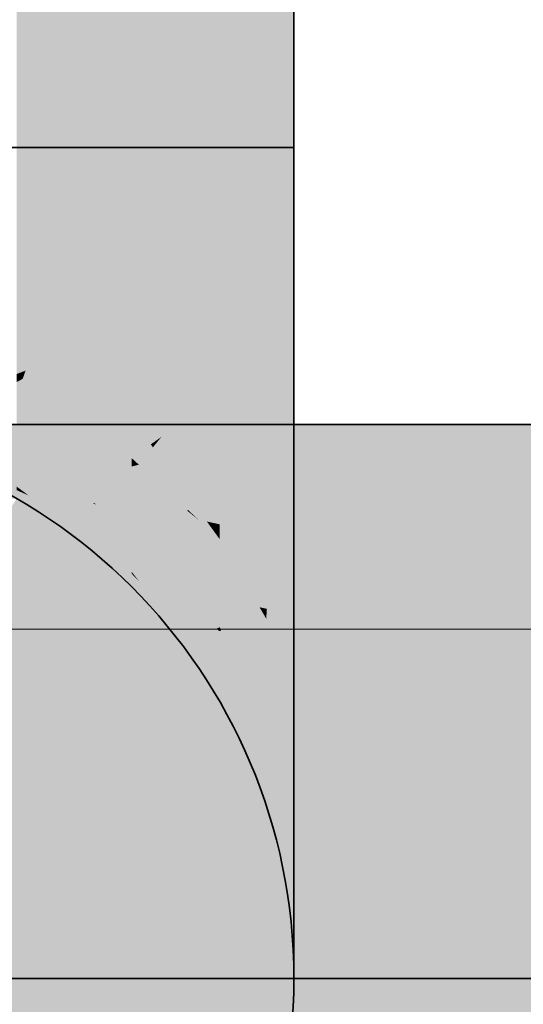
# Model space of a CAD drawing. Extents: x -459 to 541, y -543 to 550.
# Tile 336 of 577: x 111.64 to 112.75, y 329.83 to 332. Entities that reach past the tile are written whole.
import ezdxf

# ---------------------------------------------------------------- set-up
doc = ezdxf.new("R2010")
doc.units = 0
doc.layers.get('0').update_dxf_attribs({"lineweight": 35})
doc.layers.add('0-Shading', color=7, linetype='Continuous', lineweight=35)
doc.layers.add('5_UG-NEU', color=7, linetype='Continuous', lineweight=25)
doc.layers.add('H_Vorlauf', color=1, linetype='Continuous', lineweight=35, true_color=0xff0000)

# ---------------------------------------------------------------- blocks, each defined once
blk = doc.blocks.new('Shading-A07ALAKX1N', base_point=(152.5493, 262.2348))
at = {"layer": '0-Shading', "color": 14, "true_color": 0x900000}
for points in [[(112.2003, 333.6073), (112.2003, 331.7152), (112.2419, 333.703), (112.2419, 331.7152)], [(112.2419, 331.7152), (112.2003, 331.7152), (112.2419, 331.2416), (112.2003, 331.3233)], [(112.8519, 331.0992), (112.8519, 331.1052), (112.3105, 331.0707), (112.3783, 331.1052)], [(112.2965, 331.0637), (112.8519, 331.0637), (112.3105, 331.0707), (112.8519, 331.0992)]]:
    blk.add_solid(points, dxfattribs=at)
at = {"layer": '0-Shading', "color": 14, "true_color": 0xb00000}
for points in [[(112.0785, 332.3812), (112.0785, 331.7152), (112.2003, 332.5134), (112.2003, 331.7152)], [(112.2003, 331.7152), (112.0785, 331.7152), (112.1905, 331.3294), (112.0785, 331.3994)], [(112.2003, 331.3233), (112.2003, 331.7152), (112.1905, 331.3294)], [(112.8519, 330.9418), (112.8519, 331.0637), (112.2204, 330.9418), (112.2965, 331.0637)]]:
    blk.add_solid(points, dxfattribs=at)
at = {"layer": '0-Shading', "color": 12, "true_color": 0xe40000}
for points in [[(111.8846, 332.1991), (111.8846, 332.4985), (111.6319, 331.9797), (111.6319, 332.2102)], [(111.8846, 332.1991), (111.6319, 331.9797), (111.8846, 331.9405), (111.6319, 331.7479)], [(111.6319, 331.7479), (111.6319, 331.7152), (111.8846, 331.9405), (111.8846, 331.7152)], [(111.6319, 331.7152), (111.6319, 331.546), (111.8071, 331.7152), (111.682, 331.5723)], [(111.682, 331.5723), (111.8742, 331.6731), (111.8071, 331.7152), (111.8846, 331.7152)], [(111.8742, 331.6731), (111.8846, 331.6785), (111.8846, 331.7152)], [(111.6319, 331.515), (111.8259, 331.4765), (111.6319, 331.546), (111.8742, 331.6731)], [(111.8259, 331.4765), (111.8846, 331.4648), (111.8742, 331.6731), (111.8846, 331.6785)], [(112.8519, 330.6629), (112.8519, 330.7479), (112.1223, 330.5832), (112.155, 330.7479)], [(112.1048, 330.4952), (112.8519, 330.4952), (112.1223, 330.5832), (112.8519, 330.6629)]]:
    blk.add_solid(points, dxfattribs=at)
at = {"layer": '0-Shading', "color": 12, "true_color": 0xcd0000}
for points in [[(112.0785, 332.3812), (111.8888, 332.2031), (111.9462, 331.7152), (111.8846, 331.7152)], [(112.0785, 332.3812), (111.9462, 331.7152), (112.0785, 331.7927)], [(111.8846, 332.1991), (111.8846, 331.7152), (111.8888, 332.2031)], [(111.9462, 331.7152), (112.0785, 331.7152), (112.0785, 331.7927)]]:
    blk.add_solid(points, dxfattribs=at)
at = {"layer": '0-Shading', "color": 12, "true_color": 0xcc0000}
for points in [[(112.0425, 331.4116), (112.0785, 331.7152), (111.8846, 331.6785), (111.9462, 331.7152)], [(111.9462, 331.7152), (111.8846, 331.7152), (111.8846, 331.6785)], [(112.0785, 331.3994), (112.0785, 331.7152), (112.0425, 331.4116)], [(112.0425, 331.4116), (111.8846, 331.6785), (111.8846, 331.4648)], [(112.8519, 330.7479), (112.8519, 330.9418), (112.155, 330.7479), (112.2204, 330.9418)]]:
    blk.add_solid(points, dxfattribs=at)
at = {"layer": '0-Shading', "color": 12, "true_color": 0xdd0000}
for points in [[(111.7228, 331.497), (111.6319, 331.515), (111.6319, 331.4441)], [(111.6817, 331.3094), (111.8259, 331.4765), (111.6319, 331.4441), (111.7228, 331.497)], [(111.6817, 331.3094), (111.7725, 331.2746), (111.8259, 331.4765), (111.8846, 331.4648)], [(111.8846, 331.4648), (111.7725, 331.2746), (111.8846, 331.2969), (111.7799, 331.2717)], [(111.6817, 331.3094), (111.6319, 331.4441), (111.6319, 331.3285)], [(111.7799, 331.2717), (111.8846, 331.2316), (111.8846, 331.2969)], [(111.4086, 330.4952), (111.4465, 330.4952), (112.155, 330.7479), (112.1223, 330.5832)], [(111.4086, 330.4952), (112.155, 330.7479), (111.5056, 330.7479)], [(111.4465, 330.4952), (112.1048, 330.4952), (112.1223, 330.5832)]]:
    blk.add_solid(points, dxfattribs=at)
at = {"layer": '0-Shading', "color": 12, "true_color": 0xc70000}
for points in [[(112.0263, 331.3719), (112.0425, 331.4116), (111.8846, 331.2969), (111.8846, 331.4648)], [(111.9513, 331.188), (112.0092, 331.1504), (112.0425, 331.4116), (112.0785, 331.3994)], [(112.0785, 331.3994), (112.0092, 331.1504), (112.0785, 331.1432), (112.032, 331.1355)], [(111.9513, 331.188), (112.0263, 331.3719), (111.8846, 331.2316), (111.8846, 331.2969)], [(112.032, 331.1355), (112.0785, 331.1052), (112.0785, 331.1432)], [(112.155, 330.7479), (112.2204, 330.9418), (111.5056, 330.7479), (111.6319, 330.9418)]]:
    blk.add_solid(points, dxfattribs=at)
at = {"layer": '0-Shading', "color": 14, "true_color": 0xac0000}
for points in [[(112.1905, 331.3294), (112.0785, 331.3994), (112.1635, 331.0026), (112.0785, 331.1052)], [(112.1635, 331.0026), (112.181, 330.9814), (112.1905, 331.3294), (112.2003, 331.3233)], [(112.181, 330.9814), (112.2003, 330.9581), (112.2003, 331.3233)], [(111.6319, 330.9418), (112.2046, 331.0637), (111.7221, 331.0164)], [(111.6319, 330.9418), (112.2204, 330.9418), (112.2046, 331.0637), (112.2965, 331.0637)], [(112.2046, 331.0637), (111.779, 331.0637), (111.7221, 331.0164)]]:
    blk.add_solid(points, dxfattribs=at)
at = {"layer": '0-Shading', "color": 12, "true_color": 0xd00000}
for points in [[(111.6817, 331.3094), (111.6319, 331.3285), (111.6319, 331.2871)], [(111.6817, 331.3094), (111.6319, 331.2871), (111.6514, 331.2235), (111.6319, 331.2162)], [(111.7725, 331.2746), (111.6817, 331.3094), (111.7387, 331.2563), (111.6514, 331.2235)], [(111.7799, 331.2717), (111.7387, 331.2563), (111.7167, 331.2133), (111.645, 331.2055)], [(111.6514, 331.2235), (111.645, 331.2055), (111.7387, 331.2563)], [(111.7799, 331.2717), (111.7167, 331.2133), (111.8071, 331.2613)], [(111.7167, 331.2133), (111.8846, 331.2316), (111.8071, 331.2613)], [(111.7725, 331.2746), (111.7387, 331.2563), (111.7799, 331.2717)], [(111.8068, 331.1347), (111.8846, 331.2316), (111.6319, 331.1683), (111.7167, 331.2133)], [(111.6319, 331.2162), (111.6319, 331.1984), (111.6514, 331.2235), (111.645, 331.2055)], [(111.7167, 331.2133), (111.645, 331.2055), (111.6319, 331.1683)], [(111.8846, 331.2316), (111.8068, 331.1347), (111.8846, 331.1197)], [(111.6319, 331.1984), (111.6319, 331.1683), (111.645, 331.2055)], [(111.8068, 331.1347), (111.6319, 331.1683), (111.7725, 331.092)], [(111.7799, 331.088), (111.8068, 331.1347), (111.7725, 331.092)], [(111.7799, 331.088), (111.8676, 331.0875), (111.8068, 331.1347), (111.8846, 331.1197)], [(111.8846, 331.0312), (111.8846, 331.1197), (111.8483, 331.0509)], [(111.8483, 331.0509), (111.8676, 331.0875), (111.7799, 331.088)]]:
    blk.add_solid(points, dxfattribs=at)
at = {"layer": '0-Shading', "color": 14, "true_color": 0x8f0000}
for points in [[(112.2419, 330.8408), (112.2419, 331.2416), (112.2003, 330.9581), (112.2003, 331.3233)], [(111.779, 331.0637), (112.3783, 331.1052), (111.9369, 331.1052)], [(111.779, 331.0637), (112.2046, 331.0637), (112.3783, 331.1052), (112.3105, 331.0707)], [(112.2046, 331.0637), (112.2965, 331.0637), (112.3105, 331.0707)], [(112.2419, 330.8408), (112.2003, 330.9581), (112.2353, 330.8252)], [(112.2419, 330.8002), (112.2419, 330.8408), (112.2353, 330.8252)]]:
    blk.add_solid(points, dxfattribs=at)
at = {"layer": '0-Shading', "color": 12, "true_color": 0xbd0000}
for points in [[(111.9513, 331.188), (111.8846, 331.2316), (111.8846, 331.1197)], [(111.6319, 331.0821), (111.7387, 331.0864), (111.6319, 331.1683), (111.7725, 331.092)], [(111.9513, 331.188), (111.8846, 331.1197), (112.0092, 331.1504), (111.9787, 331.1127)], [(112.0092, 331.1504), (111.9787, 331.1127), (112.032, 331.1355), (111.9978, 331.1113)], [(111.9978, 331.1113), (112.0785, 331.1052), (112.032, 331.1355)], [(111.9504, 331.0778), (111.9787, 331.1127), (111.927, 331.0612), (111.8846, 331.1197)], [(111.927, 331.0612), (111.8846, 331.1197), (111.8846, 331.0312)], [(111.9504, 331.0778), (111.9317, 331.0547), (112.0785, 331.1052), (112.0191, 330.9436)], [(111.9787, 331.1127), (111.9504, 331.0778), (111.9978, 331.1113)], [(111.9504, 331.0778), (112.0785, 331.1052), (111.9978, 331.1113)], [(112.0191, 330.9436), (112.0622, 330.8887), (112.0785, 331.1052)], [(112.0785, 330.8852), (112.0785, 331.1052), (112.0622, 330.8887)], [(111.7525, 330.9653), (111.8483, 331.0509), (111.6319, 331.0821), (111.7799, 331.088)], [(111.7525, 330.9653), (111.6319, 331.0821), (111.6319, 331.0454)], [(111.7387, 331.0864), (111.7799, 331.088), (111.7725, 331.092)], [(111.9317, 331.0547), (111.927, 331.0612), (111.9007, 331.0164), (111.8846, 331.0312)], [(111.9317, 331.0547), (111.9504, 331.0778), (111.927, 331.0612)], [(111.7525, 330.9653), (111.8846, 331.0312), (111.8483, 331.0509)], [(112.0169, 330.9374), (111.9317, 331.0547), (112.0092, 330.9164), (111.9007, 331.0164)], [(112.0191, 330.9436), (111.9317, 331.0547), (112.0169, 330.9374)], [(111.8846, 331.0312), (111.7525, 330.9653), (111.8846, 331.0123), (111.8033, 330.9315)], [(111.8033, 330.9315), (111.8071, 330.929), (111.8846, 331.0123), (111.8846, 330.9056)], [(112.0503, 330.8914), (112.0169, 330.9374), (112.032, 330.8953), (112.0092, 330.9164)], [(112.0503, 330.8914), (112.0622, 330.8887), (112.0169, 330.9374), (112.0191, 330.9436)], [(111.8071, 330.929), (111.8846, 330.8775), (111.8846, 330.9056)], [(112.032, 330.8953), (112.0501, 330.8787), (112.0503, 330.8914), (112.0613, 330.8762)], [(112.0613, 330.8762), (112.0622, 330.8887), (112.0503, 330.8914)], [(112.0785, 330.8724), (112.0785, 330.8852), (112.0613, 330.8762), (112.0622, 330.8887)], [(112.0501, 330.8787), (112.0785, 330.8525), (112.0613, 330.8762)], [(112.0613, 330.8762), (112.0785, 330.8525), (112.0785, 330.8724)]]:
    blk.add_solid(points, dxfattribs=at)
at = {"layer": '0-Shading', "color": 14, "true_color": 0x8c0000}
for points in [[(111.779, 331.0637), (111.9369, 331.1052), (111.3346, 331.0637), (111.5579, 331.1052)], [(111.6582, 330.9486), (111.6319, 330.9681), (111.6319, 330.9604)], [(111.6319, 330.9418), (111.8033, 330.8103), (111.6319, 330.9604), (111.8173, 330.8045)], [(111.6319, 330.9604), (111.8846, 330.7809), (111.6582, 330.9486)], [(111.6319, 330.9604), (111.8173, 330.8045), (111.8846, 330.7809), (111.8846, 330.7768)], [(112.2353, 330.8252), (112.2003, 330.9581), (112.2003, 330.6952)], [(112.2003, 330.6445), (112.2353, 330.8252), (112.2003, 330.6952)], [(112.2353, 330.8252), (112.2003, 330.6445), (112.2419, 330.5639), (112.2253, 330.5313)], [(112.2353, 330.8252), (112.2419, 330.5639), (112.2419, 330.8002)], [(111.8033, 330.8103), (111.8846, 330.7479), (111.8173, 330.8045)], [(111.8173, 330.8045), (111.8846, 330.7479), (111.8846, 330.7768)], [(112.2253, 330.5313), (112.2003, 330.6445), (112.2225, 330.5256)], [(112.2253, 330.5313), (112.2419, 330.4561), (112.2419, 330.5639)], [(112.2353, 330.4565), (112.2419, 330.4561), (112.2225, 330.5256), (112.2253, 330.5313)], [(112.2419, 330.4212), (112.2419, 330.4561), (112.2353, 330.4565)]]:
    blk.add_solid(points, dxfattribs=at)
at = {"layer": '0-Shading', "color": 14, "true_color": 0xa60000}
for points in [[(112.0785, 330.8852), (112.1635, 331.0026), (112.0785, 331.1052)], [(111.7221, 331.0164), (111.779, 331.0637), (111.1301, 330.9438), (111.3346, 331.0637)], [(111.6922, 330.9547), (111.7525, 330.9653), (111.6319, 330.9681), (111.6319, 331.0454)], [(111.1266, 330.9418), (111.6319, 330.9418), (111.1301, 330.9438), (111.7221, 331.0164)], [(112.0785, 330.8852), (112.1097, 330.9048), (112.1635, 331.0026), (112.1616, 330.9913)], [(112.125, 330.7731), (112.1469, 330.7357), (112.1635, 331.0026), (112.181, 330.9814)], [(112.1097, 330.9048), (112.1515, 330.9308), (112.1616, 330.9913)], [(112.1914, 330.8279), (112.181, 330.9814), (112.1663, 330.7026), (112.1469, 330.7357)], [(112.2003, 330.9581), (112.181, 330.9814), (112.1914, 330.8279)], [(111.6582, 330.9486), (111.6922, 330.9547), (111.6319, 330.9681)], [(111.6582, 330.9486), (111.8071, 330.929), (111.6922, 330.9547)], [(111.6922, 330.9547), (111.7991, 330.9307), (111.7525, 330.9653), (111.8033, 330.9315)], [(112.2003, 330.9581), (112.1914, 330.8279), (112.2003, 330.6952)], [(111.6582, 330.9486), (111.8846, 330.7809), (111.8071, 330.929), (111.8846, 330.8775)], [(111.7991, 330.9307), (111.8071, 330.929), (111.8033, 330.9315)], [(112.0785, 330.8724), (112.1415, 330.8712), (112.0785, 330.8852), (112.1515, 330.9308)], [(112.125, 330.7731), (112.1415, 330.8712), (112.0785, 330.8525), (112.0785, 330.8724)], [(112.1914, 330.8279), (112.1663, 330.7026), (112.1825, 330.699)], [(112.2003, 330.6952), (112.1914, 330.8279), (112.1825, 330.699)], [(112.1825, 330.699), (112.1663, 330.7026), (112.181, 330.6774)], [(112.2003, 330.6952), (112.1825, 330.699), (112.2003, 330.6445), (112.181, 330.6774)]]:
    blk.add_solid(points, dxfattribs=at)
at = {"layer": '0-Shading', "color": 14, "true_color": 0xaf0000}
for points in [[(111.9007, 331.0164), (111.8846, 331.0312), (111.8846, 331.0123)], [(111.9007, 331.0164), (111.8846, 331.0123), (112.0092, 330.9164), (112.0069, 330.9152)], [(112.0069, 330.9152), (111.8846, 331.0123), (111.9641, 330.8927), (111.8846, 330.9056)], [(112.032, 330.8953), (112.0069, 330.9152), (111.9837, 330.8895), (111.9641, 330.8927)], [(112.0069, 330.9152), (112.032, 330.8953), (112.0092, 330.9164)], [(111.8846, 330.9056), (111.8846, 330.8775), (111.9047, 330.8799)], [(111.9837, 330.8895), (111.8846, 330.9056), (111.9047, 330.8799)], [(112.0501, 330.8787), (111.9837, 330.8895), (112.0126, 330.7426), (111.9047, 330.8799)], [(111.9837, 330.8895), (112.0501, 330.8787), (112.032, 330.8953)], [(111.8846, 330.8775), (112.0092, 330.7369), (111.9047, 330.8799), (112.0126, 330.7426)], [(112.0501, 330.8787), (112.0126, 330.7426), (112.0785, 330.8525)], [(112.0785, 330.8525), (112.0126, 330.7426), (112.0785, 330.6837), (112.0419, 330.7053)], [(112.0126, 330.7426), (112.0092, 330.7369), (112.0419, 330.7053), (112.032, 330.7111)], [(112.032, 330.7111), (112.0785, 330.6587), (112.0419, 330.7053)], [(112.0419, 330.7053), (112.0785, 330.6587), (112.0785, 330.6837)]]:
    blk.add_solid(points, dxfattribs=at)
at = {"layer": '0-Shading', "color": 14, "true_color": 0x9d0000}
for points in [[(111.8846, 330.8775), (111.8846, 330.7809), (112.0092, 330.7369), (111.9504, 330.7497)], [(112.0918, 330.6797), (112.125, 330.7731), (112.0785, 330.6837), (112.0785, 330.8525)], [(111.8846, 330.7809), (111.9212, 330.7561), (111.9504, 330.7497)], [(111.9212, 330.7561), (111.8846, 330.7809), (111.9007, 330.7605)], [(111.9007, 330.7605), (112.0092, 330.624), (111.9212, 330.7561), (112.0709, 330.6549)], [(112.0785, 330.6587), (111.9504, 330.7497), (112.0709, 330.6549), (111.9212, 330.7561)], [(112.1469, 330.7357), (112.125, 330.7731), (112.1306, 330.6848), (112.0856, 330.6622)], [(111.9504, 330.7497), (112.0785, 330.6587), (112.032, 330.7111)], [(112.0092, 330.7369), (111.9504, 330.7497), (112.032, 330.7111)], [(112.1469, 330.7357), (112.1306, 330.6848), (112.1663, 330.7026)], [(112.1663, 330.7026), (112.1306, 330.6848), (112.1744, 330.6461), (112.1193, 330.6494)], [(112.1663, 330.7026), (112.1744, 330.6461), (112.181, 330.6774)], [(112.0818, 330.6516), (112.0918, 330.6797), (112.0785, 330.6587), (112.0785, 330.6837)], [(112.0856, 330.6622), (112.0818, 330.6516), (112.1306, 330.6848), (112.1193, 330.6494)], [(112.1744, 330.6461), (112.2003, 330.6445), (112.181, 330.6774)], [(112.0092, 330.624), (112.0409, 330.5841), (112.0709, 330.6549), (112.0785, 330.6497)], [(112.0409, 330.5841), (112.0619, 330.5576), (112.0785, 330.6497), (112.0785, 330.5883)], [(112.0785, 330.6587), (112.0709, 330.6549), (112.0785, 330.6497)], [(112.1193, 330.6494), (112.0818, 330.6516), (112.1047, 330.6037)], [(112.1744, 330.6461), (112.1193, 330.6494), (112.1469, 330.5155), (112.1047, 330.6037)], [(112.1663, 330.475), (112.2003, 330.6445), (112.1469, 330.5155), (112.1744, 330.6461)], [(112.2003, 330.6445), (112.1663, 330.475), (112.1825, 330.4596)], [(112.2003, 330.4427), (112.2003, 330.6445), (112.1825, 330.4596)], [(112.0619, 330.5576), (112.0785, 330.5368), (112.0785, 330.5883)], [(112.1825, 330.4596), (112.1663, 330.475), (112.181, 330.4442)], [(112.2003, 330.4427), (112.1825, 330.4596), (112.2003, 330.4038), (112.181, 330.4442)]]:
    blk.add_solid(points, dxfattribs=at)
at = {"layer": '0-Shading', "color": 16, "true_color": 0x890000}
for points in [[(111.9007, 330.7605), (111.8846, 330.7809), (111.8846, 330.7768)], [(111.8846, 330.7479), (111.9007, 330.7269), (111.8846, 330.7768), (111.942, 330.6877)], [(111.8846, 330.7768), (111.942, 330.6877), (111.9007, 330.7605), (112.0092, 330.624)], [(111.9007, 330.7269), (112.001, 330.5962), (111.942, 330.6877)], [(111.942, 330.6877), (112.001, 330.5962), (112.0092, 330.624), (112.0409, 330.5841)], [(112.2003, 330.4427), (112.2079, 330.4457), (112.2003, 330.6445), (112.2225, 330.5256)], [(112.0785, 330.4952), (112.0785, 330.5368), (112.001, 330.5962), (112.0409, 330.5841)], [(112.2079, 330.4457), (112.2353, 330.4565), (112.2225, 330.5256)], [(112.2003, 330.4427), (112.2419, 330.4212), (112.2353, 330.4565)], [(112.2003, 330.4038), (112.2225, 330.2583), (112.2003, 330.4427), (112.2252, 330.2557)], [(112.2003, 330.4427), (112.2252, 330.2557), (112.2419, 330.4212), (112.2419, 330.2399)], [(112.2225, 330.2583), (112.2419, 330.1304), (112.2252, 330.2557)], [(112.2252, 330.2557), (112.2419, 330.1304), (112.2419, 330.2399)]]:
    blk.add_solid(points, dxfattribs=at)
at = {"layer": '0-Shading', "color": 14, "true_color": 0x920000}
for points in [[(112.0818, 330.6516), (112.0785, 330.6587), (112.0785, 330.6497)], [(112.0818, 330.6516), (112.0785, 330.6497), (112.1047, 330.6037), (112.0944, 330.5977)], [(112.0785, 330.6497), (112.0785, 330.5883), (112.0944, 330.5977)], [(112.0785, 330.5883), (112.0785, 330.5368), (112.0944, 330.5977), (112.1227, 330.5057)], [(112.1047, 330.6037), (112.0944, 330.5977), (112.1306, 330.5001), (112.1227, 330.5057)], [(112.1047, 330.6037), (112.1306, 330.5001), (112.1469, 330.5155)], [(112.1227, 330.5057), (112.0785, 330.5368), (112.1564, 330.3958), (112.1469, 330.3771)], [(112.1663, 330.475), (112.1227, 330.5057), (112.181, 330.4442), (112.1564, 330.3958)], [(112.1306, 330.5001), (112.1663, 330.475), (112.1469, 330.5155)], [(112.181, 330.4442), (112.1564, 330.3958), (112.2003, 330.4038), (112.1831, 330.3088)], [(112.1564, 330.3958), (112.1469, 330.3771), (112.1831, 330.3088), (112.181, 330.2976)], [(112.1831, 330.3088), (112.2003, 330.2526), (112.2003, 330.4038)], [(112.181, 330.2976), (112.2003, 330.2526), (112.1831, 330.3088)]]:
    blk.add_solid(points, dxfattribs=at)
at = {"layer": '0-Shading', "color": 16, "true_color": 0x850000}
for points in [[(112.1469, 330.3771), (112.0785, 330.5368), (112.1047, 330.4318), (112.0785, 330.4952)], [(112.2003, 330.201), (112.2003, 330.2526), (112.1047, 330.4318), (112.1469, 330.3771)], [(112.2225, 330.2583), (112.2003, 330.4038), (112.2003, 330.2526)], [(112.2419, 329.9476), (112.2419, 330.1304), (112.2003, 330.2526), (112.2225, 330.2583)]]:
    blk.add_solid(points, dxfattribs=at)
at = {"layer": '0-Shading', "color": 1, "true_color": 0xec0000}
blk.add_solid([(111.3477, 330.201), (112.0733, 330.201), (111.4465, 330.4952), (112.1048, 330.4952)], dxfattribs=at)
at = {"layer": '0-Shading', "color": 1, "true_color": 0xf40000}
for points in [[(112.0733, 330.201), (112.8519, 330.4952), (112.1048, 330.4952)], [(112.0733, 330.201), (112.3468, 330.201), (112.8519, 330.4952), (112.8519, 330.265)], [(112.3468, 330.201), (112.8519, 330.201), (112.8519, 330.265)], [(111.3477, 330.201), (111.3385, 330.061), (112.0733, 330.201), (111.948, 330.148)], [(112.0733, 330.201), (111.948, 330.148), (112.0721, 330.1657)], [(111.948, 330.148), (112.0627, 329.8916), (112.0721, 330.1657)], [(111.3385, 330.061), (111.3269, 329.8852), (111.948, 330.148)], [(111.948, 330.148), (111.3269, 329.8852), (112.0627, 329.8916), (112.0166, 329.8852)], [(112.0166, 329.8852), (112.0625, 329.8852), (112.0627, 329.8916)], [(112.0733, 329.5695), (112.0625, 329.8852), (111.3477, 329.5695), (111.3269, 329.8852)]]:
    blk.add_solid(points, dxfattribs=at)
at = {"layer": '0-Shading', "color": 16, "true_color": 0x810000}
blk.add_solid([(112.2419, 329.9476), (112.2003, 330.2526), (112.2419, 329.8852), (112.2003, 330.201)], dxfattribs=at)
at = {"layer": '0-Shading', "color": 1, "true_color": 0xfc0000}
for points in [[(112.0627, 329.8916), (112.3468, 330.201), (112.0721, 330.1657)], [(112.0627, 329.8916), (112.8519, 329.9971), (112.3468, 330.201), (112.8519, 330.201)], [(112.3468, 330.201), (112.0733, 330.201), (112.0721, 330.1657)], [(112.0625, 329.8852), (112.8519, 329.8852), (112.0627, 329.8916), (112.8519, 329.9971)], [(112.8519, 329.5695), (112.8519, 329.8852), (112.0733, 329.5695), (112.0625, 329.8852)]]:
    blk.add_solid(points, dxfattribs=at)
blk = doc.blocks.new('Referenz-A07ALAR41N', base_point=(-170.8075, 0))
at = {"layer": '5_UG-NEU', "color": 0, "lineweight": 13}
blk.add_line((111.1841, 330.6546), (131.1841, 330.6546), dxfattribs=at)
blk = doc.blocks.new('Rohr - 1703-A07ALBN21N', base_point=(59.63, 329.5852))
at = {"color": 0, "linetype": 'ByBlock', "lineweight": -2, "ltscale": 0.35}
blk.add_line((111.0219, 329.8852), (133.5181, 329.8852), dxfattribs=at)
blk = doc.blocks.new('Geometrie-A07ALC2G1N', base_point=(-101.1311, 241.343))
at = {"layer": 'H_Vorlauf', "lineweight": -2}
for p, q in [((112.2419, 331.7152), (112.2419, 363.5812)), ((112.2419, 331.7152), (109.8019, 331.7152)), ((112.2419, 331.7152), (111.5272, 331.7152)), ((112.2419, 331.7152), (112.2419, 331.2416)), ((112.2419, 331.2416), (112.2419, 330.8002)), ((111.9369, 331.1052), (111.5579, 331.1052)), ((112.3783, 331.1052), (111.9369, 331.1052)), ((112.8519, 331.1052), (112.3783, 331.1052)), ((112.2419, 330.8002), (112.2419, 330.4212)), ((112.2419, 330.4212), (112.2419, 330.1304)), ((112.2419, 330.1304), (112.2419, 329.9476)), ((112.2419, 329.9476), (112.2419, 329.8852))]:
    blk.add_line(p, q, dxfattribs=at)
blk.add_circle((111.0219, 329.8852), 1.22, dxfattribs=at)
blk.add_circle((111.0219, 329.8852), 1.22, dxfattribs=at)
blk.add_circle((111.0219, 329.8852), 1.22, dxfattribs=at)

msp = doc.modelspace()

# ---------------------------------------------------------------- block references
at = {"color": 251, "lineweight": 25, "ltscale": 0.25, "true_color": 0x585858}
msp.add_blockref('Referenz-A07ALAR41N', (-170.8075, 0), dxfattribs=at)
msp.add_blockref('Shading-A07ALAKX1N', (152.5493, 262.2348))
at = {"linetype": 'Continuous', "ltscale": 0.35}
msp.add_blockref('Geometrie-A07ALC2G1N', (-101.1311, 241.343), dxfattribs=at)
at = {"layer": 'H_Vorlauf', "ltscale": 0.35}
msp.add_blockref('Rohr - 1703-A07ALBN21N', (59.63, 329.5852), dxfattribs=at)

doc.saveas('drawing.dxf')
